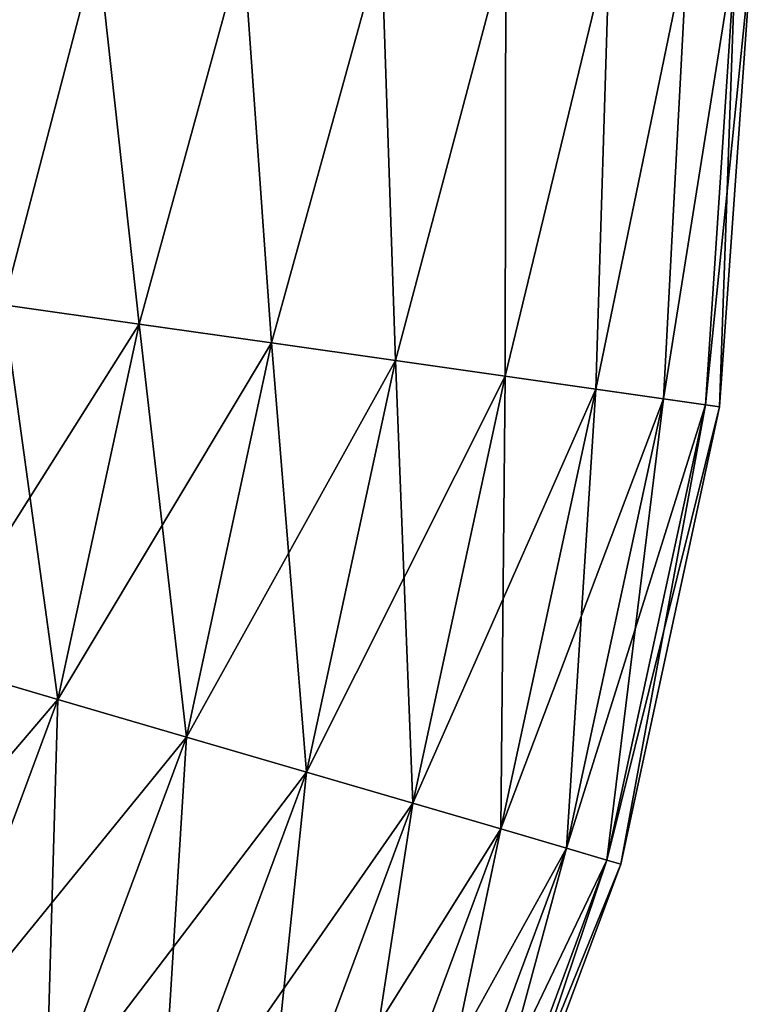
# Model space of a CAD drawing. Header units: inches. Extents: x -4.64 to 4.64, y -1.42 to 0.49.
# Tile 527 of 608: x 4.4304 to 4.4964, y -1.1024 to -1.0138. Entities that reach past the tile are written whole.
import ezdxf

# ---------------------------------------------------------------- set-up
doc = ezdxf.new("R2010")
doc.units = ezdxf.units.IN
doc.header["$LTSCALE"] = 65.185185
doc.header["$MEASUREMENT"] = 0
for name, color, linetype in [('334', 7, 'CONTINUOUS'), ('335', 7, 'CONTINUOUS'), ('56', 7, 'CONTINUOUS'), ('57', 7, 'CONTINUOUS')]:
    doc.layers.add(name, color=color, linetype=linetype)

msp = doc.modelspace()

# ---------------------------------------------------------------- linework, layer by layer
at = {"layer": '334', "color": 7, "linetype": 'CONTINUOUS', "true_color": 0xa2afbf}
for points in [[(4.437385, -1.007, -8.29721), (4.42892, -1.039416, -8.296887), (4.424256, -1.007, -8.295731), (4.437385, -1.007, -8.29721)], [(4.441131, -1.041156, -8.296887), (4.42892, -1.039416, -8.296887), (4.437385, -1.007, -8.29721), (4.441131, -1.041156, -8.296887)], [(4.450514, -1.007, -8.295731), (4.441131, -1.041156, -8.296887), (4.437385, -1.007, -8.29721), (4.450514, -1.007, -8.295731)], [(4.453076, -1.042858, -8.294322), (4.441131, -1.041156, -8.296887), (4.450514, -1.007, -8.295731), (4.453076, -1.042858, -8.294322)], [(4.462984, -1.007, -8.291367), (4.453076, -1.042858, -8.294322), (4.450514, -1.007, -8.295731), (4.462984, -1.007, -8.291367)], [(4.464231, -1.044447, -8.289305), (4.453076, -1.042858, -8.294322), (4.462984, -1.007, -8.291367), (4.464231, -1.044447, -8.289305)], [(4.474171, -1.007, -8.284338), (4.464231, -1.044447, -8.289305), (4.462984, -1.007, -8.291367), (4.474171, -1.007, -8.284338)], [(4.47411, -1.045854, -8.282056), (4.464231, -1.044447, -8.289305), (4.474171, -1.007, -8.284338), (4.47411, -1.045854, -8.282056)], [(4.482281, -1.047018, -8.272889), (4.47411, -1.045854, -8.282056), (4.483513, -1.007, -8.274996), (4.482281, -1.047018, -8.272889)], [(4.483513, -1.007, -8.274996), (4.47411, -1.045854, -8.282056), (4.474171, -1.007, -8.284338), (4.483513, -1.007, -8.274996)], [(4.488386, -1.047888, -8.262207), (4.482281, -1.047018, -8.272889), (4.490542, -1.007, -8.263809), (4.488386, -1.047888, -8.262207)], [(4.490542, -1.007, -8.263809), (4.482281, -1.047018, -8.272889), (4.483513, -1.007, -8.274996), (4.490542, -1.007, -8.263809)], [(4.49216, -1.048426, -8.250477), (4.488386, -1.047888, -8.262207), (4.494906, -1.007, -8.251339), (4.49216, -1.048426, -8.250477)], [(4.494906, -1.007, -8.251339), (4.488386, -1.047888, -8.262207), (4.490542, -1.007, -8.263809), (4.494906, -1.007, -8.251339)], [(4.493436, -1.048608, -8.23821), (4.49216, -1.048426, -8.250477), (4.496385, -1.007, -8.23821), (4.493436, -1.048608, -8.23821)], [(4.496385, -1.007, -8.23821), (4.49216, -1.048426, -8.250477), (4.494906, -1.007, -8.251339), (4.496385, -1.007, -8.23821)], [(4.441131, -1.041156, -8.296887), (4.421982, -1.071499, -8.296887), (4.42892, -1.039416, -8.296887), (4.441131, -1.041156, -8.296887)], [(4.43382, -1.074961, -8.296887), (4.421982, -1.071499, -8.296887), (4.441131, -1.041156, -8.296887), (4.43382, -1.074961, -8.296887)], [(4.453076, -1.042858, -8.294322), (4.43382, -1.074961, -8.296887), (4.441131, -1.041156, -8.296887), (4.453076, -1.042858, -8.294322)], [(4.4454, -1.078347, -8.294322), (4.43382, -1.074961, -8.296887), (4.453076, -1.042858, -8.294322), (4.4454, -1.078347, -8.294322)], [(4.464231, -1.044447, -8.289305), (4.4454, -1.078347, -8.294322), (4.453076, -1.042858, -8.294322), (4.464231, -1.044447, -8.289305)], [(4.456216, -1.081509, -8.289305), (4.4454, -1.078347, -8.294322), (4.464231, -1.044447, -8.289305), (4.456216, -1.081509, -8.289305)], [(4.47411, -1.045854, -8.282056), (4.456216, -1.081509, -8.289305), (4.464231, -1.044447, -8.289305), (4.47411, -1.045854, -8.282056)], [(4.465793, -1.084309, -8.282056), (4.456216, -1.081509, -8.289305), (4.47411, -1.045854, -8.282056), (4.465793, -1.084309, -8.282056)], [(4.482281, -1.047018, -8.272889), (4.465793, -1.084309, -8.282056), (4.47411, -1.045854, -8.282056), (4.482281, -1.047018, -8.272889)], [(4.473715, -1.086625, -8.272889), (4.465793, -1.084309, -8.282056), (4.482281, -1.047018, -8.272889), (4.473715, -1.086625, -8.272889)], [(4.488386, -1.047888, -8.262207), (4.473715, -1.086625, -8.272889), (4.482281, -1.047018, -8.272889), (4.488386, -1.047888, -8.262207)], [(4.479634, -1.088356, -8.262207), (4.473715, -1.086625, -8.272889), (4.488386, -1.047888, -8.262207), (4.479634, -1.088356, -8.262207)], [(4.49216, -1.048426, -8.250477), (4.479634, -1.088356, -8.262207), (4.488386, -1.047888, -8.262207), (4.49216, -1.048426, -8.250477)], [(4.483293, -1.089426, -8.250477), (4.479634, -1.088356, -8.262207), (4.49216, -1.048426, -8.250477), (4.483293, -1.089426, -8.250477)], [(4.493436, -1.048608, -8.23821), (4.483293, -1.089426, -8.250477), (4.49216, -1.048426, -8.250477), (4.493436, -1.048608, -8.23821)], [(4.48453, -1.089788, -8.23821), (4.483293, -1.089426, -8.250477), (4.493436, -1.048608, -8.23821), (4.48453, -1.089788, -8.23821)], [(4.43382, -1.074961, -8.296887), (4.410544, -1.102267, -8.296887), (4.421982, -1.071499, -8.296887), (4.43382, -1.074961, -8.296887)], [(4.421768, -1.10738, -8.296887), (4.410544, -1.102267, -8.296887), (4.43382, -1.074961, -8.296887), (4.421768, -1.10738, -8.296887)], [(4.4454, -1.078347, -8.294322), (4.421768, -1.10738, -8.296887), (4.43382, -1.074961, -8.296887), (4.4454, -1.078347, -8.294322)], [(4.432748, -1.112381, -8.294322), (4.421768, -1.10738, -8.296887), (4.4454, -1.078347, -8.294322), (4.432748, -1.112381, -8.294322)], [(4.456216, -1.081509, -8.289305), (4.432748, -1.112381, -8.294322), (4.4454, -1.078347, -8.294322), (4.456216, -1.081509, -8.289305)], [(4.443002, -1.117051, -8.289305), (4.432748, -1.112381, -8.294322), (4.456216, -1.081509, -8.289305), (4.443002, -1.117051, -8.289305)], [(4.465793, -1.084309, -8.282056), (4.443002, -1.117051, -8.289305), (4.456216, -1.081509, -8.289305), (4.465793, -1.084309, -8.282056)], [(4.452084, -1.121187, -8.282056), (4.443002, -1.117051, -8.289305), (4.465793, -1.084309, -8.282056), (4.452084, -1.121187, -8.282056)], [(4.473715, -1.086625, -8.272889), (4.452084, -1.121187, -8.282056), (4.465793, -1.084309, -8.282056), (4.473715, -1.086625, -8.272889)], [(4.459594, -1.124608, -8.272889), (4.452084, -1.121187, -8.282056), (4.473715, -1.086625, -8.272889), (4.459594, -1.124608, -8.272889)], [(4.479634, -1.088356, -8.262207), (4.459594, -1.124608, -8.272889), (4.473715, -1.086625, -8.272889), (4.479634, -1.088356, -8.262207)], [(4.465207, -1.127165, -8.262207), (4.459594, -1.124608, -8.272889), (4.479634, -1.088356, -8.262207), (4.465207, -1.127165, -8.262207)], [(4.483293, -1.089426, -8.250477), (4.465207, -1.127165, -8.262207), (4.479634, -1.088356, -8.262207), (4.483293, -1.089426, -8.250477)], [(4.468675, -1.128745, -8.250477), (4.465207, -1.127165, -8.262207), (4.483293, -1.089426, -8.250477), (4.468675, -1.128745, -8.250477)], [(4.48453, -1.089788, -8.23821), (4.468675, -1.128745, -8.250477), (4.483293, -1.089426, -8.250477), (4.48453, -1.089788, -8.23821)], [(4.469849, -1.129279, -8.23821), (4.468675, -1.128745, -8.250477), (4.48453, -1.089788, -8.23821), (4.469849, -1.129279, -8.23821)]]:
    msp.add_3dface(points, dxfattribs=at)
at = {"layer": '335', "color": 7, "linetype": 'CONTINUOUS', "true_color": 0xa2afbf}
for points in [[(4.424256, -1.007, -8.180689), (4.42892, -1.039416, -8.179533), (4.437385, -1.007, -8.17921), (4.424256, -1.007, -8.180689)], [(4.42892, -1.039416, -8.179533), (4.441131, -1.041156, -8.179533), (4.437385, -1.007, -8.17921), (4.42892, -1.039416, -8.179533)], [(4.437385, -1.007, -8.17921), (4.441131, -1.041156, -8.179533), (4.450514, -1.007, -8.180689), (4.437385, -1.007, -8.17921)], [(4.441131, -1.041156, -8.179533), (4.453076, -1.042858, -8.182098), (4.450514, -1.007, -8.180689), (4.441131, -1.041156, -8.179533)], [(4.450514, -1.007, -8.180689), (4.453076, -1.042858, -8.182098), (4.462984, -1.007, -8.185053), (4.450514, -1.007, -8.180689)], [(4.453076, -1.042858, -8.182098), (4.464231, -1.044447, -8.187115), (4.462984, -1.007, -8.185053), (4.453076, -1.042858, -8.182098)], [(4.462984, -1.007, -8.185053), (4.464231, -1.044447, -8.187115), (4.474171, -1.007, -8.192082), (4.462984, -1.007, -8.185053)], [(4.464231, -1.044447, -8.187115), (4.47411, -1.045854, -8.194364), (4.474171, -1.007, -8.192082), (4.464231, -1.044447, -8.187115)], [(4.47411, -1.045854, -8.194364), (4.482281, -1.047018, -8.203531), (4.483513, -1.007, -8.201424), (4.47411, -1.045854, -8.194364)], [(4.474171, -1.007, -8.192082), (4.47411, -1.045854, -8.194364), (4.483513, -1.007, -8.201424), (4.474171, -1.007, -8.192082)], [(4.482281, -1.047018, -8.203531), (4.488386, -1.047888, -8.214213), (4.490542, -1.007, -8.212611), (4.482281, -1.047018, -8.203531)], [(4.483513, -1.007, -8.201424), (4.482281, -1.047018, -8.203531), (4.490542, -1.007, -8.212611), (4.483513, -1.007, -8.201424)], [(4.488386, -1.047888, -8.214213), (4.49216, -1.048426, -8.225943), (4.494906, -1.007, -8.225081), (4.488386, -1.047888, -8.214213)], [(4.490542, -1.007, -8.212611), (4.488386, -1.047888, -8.214213), (4.494906, -1.007, -8.225081), (4.490542, -1.007, -8.212611)], [(4.49216, -1.048426, -8.225943), (4.493436, -1.048608, -8.23821), (4.494906, -1.007, -8.225081), (4.49216, -1.048426, -8.225943)], [(4.493436, -1.048608, -8.23821), (4.496385, -1.007, -8.23821), (4.494906, -1.007, -8.225081), (4.493436, -1.048608, -8.23821)], [(4.421982, -1.071499, -8.179533), (4.43382, -1.074961, -8.179533), (4.42892, -1.039416, -8.179533), (4.421982, -1.071499, -8.179533)], [(4.42892, -1.039416, -8.179533), (4.43382, -1.074961, -8.179533), (4.441131, -1.041156, -8.179533), (4.42892, -1.039416, -8.179533)], [(4.43382, -1.074961, -8.179533), (4.4454, -1.078347, -8.182098), (4.441131, -1.041156, -8.179533), (4.43382, -1.074961, -8.179533)], [(4.441131, -1.041156, -8.179533), (4.4454, -1.078347, -8.182098), (4.453076, -1.042858, -8.182098), (4.441131, -1.041156, -8.179533)], [(4.4454, -1.078347, -8.182098), (4.456216, -1.081509, -8.187115), (4.453076, -1.042858, -8.182098), (4.4454, -1.078347, -8.182098)], [(4.453076, -1.042858, -8.182098), (4.456216, -1.081509, -8.187115), (4.464231, -1.044447, -8.187115), (4.453076, -1.042858, -8.182098)], [(4.456216, -1.081509, -8.187115), (4.465793, -1.084309, -8.194364), (4.464231, -1.044447, -8.187115), (4.456216, -1.081509, -8.187115)], [(4.464231, -1.044447, -8.187115), (4.465793, -1.084309, -8.194364), (4.47411, -1.045854, -8.194364), (4.464231, -1.044447, -8.187115)], [(4.465793, -1.084309, -8.194364), (4.473715, -1.086625, -8.203531), (4.47411, -1.045854, -8.194364), (4.465793, -1.084309, -8.194364)], [(4.47411, -1.045854, -8.194364), (4.473715, -1.086625, -8.203531), (4.482281, -1.047018, -8.203531), (4.47411, -1.045854, -8.194364)], [(4.473715, -1.086625, -8.203531), (4.479634, -1.088356, -8.214213), (4.482281, -1.047018, -8.203531), (4.473715, -1.086625, -8.203531)], [(4.482281, -1.047018, -8.203531), (4.479634, -1.088356, -8.214213), (4.488386, -1.047888, -8.214213), (4.482281, -1.047018, -8.203531)], [(4.479634, -1.088356, -8.214213), (4.483293, -1.089426, -8.225943), (4.488386, -1.047888, -8.214213), (4.479634, -1.088356, -8.214213)], [(4.488386, -1.047888, -8.214213), (4.483293, -1.089426, -8.225943), (4.49216, -1.048426, -8.225943), (4.488386, -1.047888, -8.214213)], [(4.483293, -1.089426, -8.225943), (4.48453, -1.089788, -8.23821), (4.49216, -1.048426, -8.225943), (4.483293, -1.089426, -8.225943)], [(4.48453, -1.089788, -8.23821), (4.493436, -1.048608, -8.23821), (4.49216, -1.048426, -8.225943), (4.48453, -1.089788, -8.23821)], [(4.421982, -1.071499, -8.179533), (4.421768, -1.10738, -8.179533), (4.43382, -1.074961, -8.179533), (4.421982, -1.071499, -8.179533)], [(4.421768, -1.10738, -8.179533), (4.432748, -1.112381, -8.182098), (4.43382, -1.074961, -8.179533), (4.421768, -1.10738, -8.179533)], [(4.43382, -1.074961, -8.179533), (4.432748, -1.112381, -8.182098), (4.4454, -1.078347, -8.182098), (4.43382, -1.074961, -8.179533)], [(4.432748, -1.112381, -8.182098), (4.443002, -1.117051, -8.187115), (4.4454, -1.078347, -8.182098), (4.432748, -1.112381, -8.182098)], [(4.4454, -1.078347, -8.182098), (4.443002, -1.117051, -8.187115), (4.456216, -1.081509, -8.187115), (4.4454, -1.078347, -8.182098)], [(4.443002, -1.117051, -8.187115), (4.452084, -1.121187, -8.194364), (4.456216, -1.081509, -8.187115), (4.443002, -1.117051, -8.187115)], [(4.456216, -1.081509, -8.187115), (4.452084, -1.121187, -8.194364), (4.465793, -1.084309, -8.194364), (4.456216, -1.081509, -8.187115)], [(4.452084, -1.121187, -8.194364), (4.459594, -1.124608, -8.203531), (4.465793, -1.084309, -8.194364), (4.452084, -1.121187, -8.194364)], [(4.465793, -1.084309, -8.194364), (4.459594, -1.124608, -8.203531), (4.473715, -1.086625, -8.203531), (4.465793, -1.084309, -8.194364)], [(4.459594, -1.124608, -8.203531), (4.465207, -1.127165, -8.214213), (4.473715, -1.086625, -8.203531), (4.459594, -1.124608, -8.203531)], [(4.473715, -1.086625, -8.203531), (4.465207, -1.127165, -8.214213), (4.479634, -1.088356, -8.214213), (4.473715, -1.086625, -8.203531)], [(4.465207, -1.127165, -8.214213), (4.468675, -1.128745, -8.225943), (4.479634, -1.088356, -8.214213), (4.465207, -1.127165, -8.214213)], [(4.479634, -1.088356, -8.214213), (4.468675, -1.128745, -8.225943), (4.483293, -1.089426, -8.225943), (4.479634, -1.088356, -8.214213)], [(4.468675, -1.128745, -8.225943), (4.469849, -1.129279, -8.23821), (4.483293, -1.089426, -8.225943), (4.468675, -1.128745, -8.225943)], [(4.469849, -1.129279, -8.23821), (4.48453, -1.089788, -8.23821), (4.483293, -1.089426, -8.225943), (4.469849, -1.129279, -8.23821)]]:
    msp.add_3dface(points, dxfattribs=at)
at = {"layer": '56', "color": 7, "linetype": 'CONTINUOUS', "true_color": 0xa2afbf}
for points in [[(4.424256, -1.007, 8.295731), (4.42892, -1.039416, 8.296887), (4.437385, -1.007, 8.29721), (4.424256, -1.007, 8.295731)], [(4.42892, -1.039416, 8.296887), (4.441131, -1.041156, 8.296887), (4.437385, -1.007, 8.29721), (4.42892, -1.039416, 8.296887)], [(4.437385, -1.007, 8.29721), (4.441131, -1.041156, 8.296887), (4.450514, -1.007, 8.295731), (4.437385, -1.007, 8.29721)], [(4.441131, -1.041156, 8.296887), (4.453076, -1.042858, 8.294322), (4.450514, -1.007, 8.295731), (4.441131, -1.041156, 8.296887)], [(4.450514, -1.007, 8.295731), (4.453076, -1.042858, 8.294322), (4.462984, -1.007, 8.291367), (4.450514, -1.007, 8.295731)], [(4.453076, -1.042858, 8.294322), (4.464231, -1.044447, 8.289305), (4.462984, -1.007, 8.291367), (4.453076, -1.042858, 8.294322)], [(4.462984, -1.007, 8.291367), (4.464231, -1.044447, 8.289305), (4.474171, -1.007, 8.284338), (4.462984, -1.007, 8.291367)], [(4.464231, -1.044447, 8.289305), (4.47411, -1.045854, 8.282056), (4.474171, -1.007, 8.284338), (4.464231, -1.044447, 8.289305)], [(4.47411, -1.045854, 8.282056), (4.482281, -1.047018, 8.272889), (4.483513, -1.007, 8.274996), (4.47411, -1.045854, 8.282056)], [(4.474171, -1.007, 8.284338), (4.47411, -1.045854, 8.282056), (4.483513, -1.007, 8.274996), (4.474171, -1.007, 8.284338)], [(4.482281, -1.047018, 8.272889), (4.488386, -1.047888, 8.262207), (4.490542, -1.007, 8.263809), (4.482281, -1.047018, 8.272889)], [(4.483513, -1.007, 8.274996), (4.482281, -1.047018, 8.272889), (4.490542, -1.007, 8.263809), (4.483513, -1.007, 8.274996)], [(4.488386, -1.047888, 8.262207), (4.49216, -1.048426, 8.250477), (4.494906, -1.007, 8.251339), (4.488386, -1.047888, 8.262207)], [(4.490542, -1.007, 8.263809), (4.488386, -1.047888, 8.262207), (4.494906, -1.007, 8.251339), (4.490542, -1.007, 8.263809)], [(4.49216, -1.048426, 8.250477), (4.493436, -1.048608, 8.23821), (4.494906, -1.007, 8.251339), (4.49216, -1.048426, 8.250477)], [(4.494906, -1.007, 8.251339), (4.493436, -1.048608, 8.23821), (4.496385, -1.007, 8.23821), (4.494906, -1.007, 8.251339)], [(4.421982, -1.071499, 8.296887), (4.43382, -1.074961, 8.296887), (4.42892, -1.039416, 8.296887), (4.421982, -1.071499, 8.296887)], [(4.42892, -1.039416, 8.296887), (4.43382, -1.074961, 8.296887), (4.441131, -1.041156, 8.296887), (4.42892, -1.039416, 8.296887)], [(4.43382, -1.074961, 8.296887), (4.4454, -1.078347, 8.294322), (4.441131, -1.041156, 8.296887), (4.43382, -1.074961, 8.296887)], [(4.441131, -1.041156, 8.296887), (4.4454, -1.078347, 8.294322), (4.453076, -1.042858, 8.294322), (4.441131, -1.041156, 8.296887)], [(4.4454, -1.078347, 8.294322), (4.456216, -1.081509, 8.289305), (4.453076, -1.042858, 8.294322), (4.4454, -1.078347, 8.294322)], [(4.453076, -1.042858, 8.294322), (4.456216, -1.081509, 8.289305), (4.464231, -1.044447, 8.289305), (4.453076, -1.042858, 8.294322)], [(4.456216, -1.081509, 8.289305), (4.465793, -1.084309, 8.282056), (4.464231, -1.044447, 8.289305), (4.456216, -1.081509, 8.289305)], [(4.464231, -1.044447, 8.289305), (4.465793, -1.084309, 8.282056), (4.47411, -1.045854, 8.282056), (4.464231, -1.044447, 8.289305)], [(4.465793, -1.084309, 8.282056), (4.473715, -1.086625, 8.272889), (4.47411, -1.045854, 8.282056), (4.465793, -1.084309, 8.282056)], [(4.47411, -1.045854, 8.282056), (4.473715, -1.086625, 8.272889), (4.482281, -1.047018, 8.272889), (4.47411, -1.045854, 8.282056)], [(4.473715, -1.086625, 8.272889), (4.479634, -1.088356, 8.262207), (4.482281, -1.047018, 8.272889), (4.473715, -1.086625, 8.272889)], [(4.482281, -1.047018, 8.272889), (4.479634, -1.088356, 8.262207), (4.488386, -1.047888, 8.262207), (4.482281, -1.047018, 8.272889)], [(4.479634, -1.088356, 8.262207), (4.483293, -1.089426, 8.250477), (4.488386, -1.047888, 8.262207), (4.479634, -1.088356, 8.262207)], [(4.488386, -1.047888, 8.262207), (4.483293, -1.089426, 8.250477), (4.49216, -1.048426, 8.250477), (4.488386, -1.047888, 8.262207)], [(4.483293, -1.089426, 8.250477), (4.48453, -1.089788, 8.23821), (4.49216, -1.048426, 8.250477), (4.483293, -1.089426, 8.250477)], [(4.49216, -1.048426, 8.250477), (4.48453, -1.089788, 8.23821), (4.493436, -1.048608, 8.23821), (4.49216, -1.048426, 8.250477)], [(4.421982, -1.071499, 8.296887), (4.421768, -1.10738, 8.296887), (4.43382, -1.074961, 8.296887), (4.421982, -1.071499, 8.296887)], [(4.421768, -1.10738, 8.296887), (4.432748, -1.112381, 8.294322), (4.43382, -1.074961, 8.296887), (4.421768, -1.10738, 8.296887)], [(4.43382, -1.074961, 8.296887), (4.432748, -1.112381, 8.294322), (4.4454, -1.078347, 8.294322), (4.43382, -1.074961, 8.296887)], [(4.432748, -1.112381, 8.294322), (4.443002, -1.117051, 8.289305), (4.4454, -1.078347, 8.294322), (4.432748, -1.112381, 8.294322)], [(4.4454, -1.078347, 8.294322), (4.443002, -1.117051, 8.289305), (4.456216, -1.081509, 8.289305), (4.4454, -1.078347, 8.294322)], [(4.443002, -1.117051, 8.289305), (4.452084, -1.121187, 8.282056), (4.456216, -1.081509, 8.289305), (4.443002, -1.117051, 8.289305)], [(4.456216, -1.081509, 8.289305), (4.452084, -1.121187, 8.282056), (4.465793, -1.084309, 8.282056), (4.456216, -1.081509, 8.289305)], [(4.452084, -1.121187, 8.282056), (4.459594, -1.124608, 8.272889), (4.465793, -1.084309, 8.282056), (4.452084, -1.121187, 8.282056)], [(4.465793, -1.084309, 8.282056), (4.459594, -1.124608, 8.272889), (4.473715, -1.086625, 8.272889), (4.465793, -1.084309, 8.282056)], [(4.459594, -1.124608, 8.272889), (4.465207, -1.127165, 8.262207), (4.473715, -1.086625, 8.272889), (4.459594, -1.124608, 8.272889)], [(4.473715, -1.086625, 8.272889), (4.465207, -1.127165, 8.262207), (4.479634, -1.088356, 8.262207), (4.473715, -1.086625, 8.272889)], [(4.465207, -1.127165, 8.262207), (4.468675, -1.128745, 8.250477), (4.479634, -1.088356, 8.262207), (4.465207, -1.127165, 8.262207)], [(4.479634, -1.088356, 8.262207), (4.468675, -1.128745, 8.250477), (4.483293, -1.089426, 8.250477), (4.479634, -1.088356, 8.262207)], [(4.468675, -1.128745, 8.250477), (4.469849, -1.129279, 8.23821), (4.483293, -1.089426, 8.250477), (4.468675, -1.128745, 8.250477)], [(4.483293, -1.089426, 8.250477), (4.469849, -1.129279, 8.23821), (4.48453, -1.089788, 8.23821), (4.483293, -1.089426, 8.250477)]]:
    msp.add_3dface(points, dxfattribs=at)
at = {"layer": '57', "color": 7, "linetype": 'CONTINUOUS', "true_color": 0xa2afbf}
for points in [[(4.437385, -1.007, 8.17921), (4.42892, -1.039416, 8.179533), (4.424256, -1.007, 8.180689), (4.437385, -1.007, 8.17921)], [(4.441131, -1.041156, 8.179533), (4.42892, -1.039416, 8.179533), (4.437385, -1.007, 8.17921), (4.441131, -1.041156, 8.179533)], [(4.450514, -1.007, 8.180689), (4.441131, -1.041156, 8.179533), (4.437385, -1.007, 8.17921), (4.450514, -1.007, 8.180689)], [(4.453076, -1.042858, 8.182098), (4.441131, -1.041156, 8.179533), (4.450514, -1.007, 8.180689), (4.453076, -1.042858, 8.182098)], [(4.462984, -1.007, 8.185053), (4.453076, -1.042858, 8.182098), (4.450514, -1.007, 8.180689), (4.462984, -1.007, 8.185053)], [(4.464231, -1.044447, 8.187115), (4.453076, -1.042858, 8.182098), (4.462984, -1.007, 8.185053), (4.464231, -1.044447, 8.187115)], [(4.474171, -1.007, 8.192082), (4.464231, -1.044447, 8.187115), (4.462984, -1.007, 8.185053), (4.474171, -1.007, 8.192082)], [(4.47411, -1.045854, 8.194364), (4.464231, -1.044447, 8.187115), (4.474171, -1.007, 8.192082), (4.47411, -1.045854, 8.194364)], [(4.482281, -1.047018, 8.203531), (4.47411, -1.045854, 8.194364), (4.483513, -1.007, 8.201424), (4.482281, -1.047018, 8.203531)], [(4.483513, -1.007, 8.201424), (4.47411, -1.045854, 8.194364), (4.474171, -1.007, 8.192082), (4.483513, -1.007, 8.201424)], [(4.488386, -1.047888, 8.214213), (4.482281, -1.047018, 8.203531), (4.490542, -1.007, 8.212611), (4.488386, -1.047888, 8.214213)], [(4.490542, -1.007, 8.212611), (4.482281, -1.047018, 8.203531), (4.483513, -1.007, 8.201424), (4.490542, -1.007, 8.212611)], [(4.49216, -1.048426, 8.225943), (4.488386, -1.047888, 8.214213), (4.494906, -1.007, 8.225081), (4.49216, -1.048426, 8.225943)], [(4.494906, -1.007, 8.225081), (4.488386, -1.047888, 8.214213), (4.490542, -1.007, 8.212611), (4.494906, -1.007, 8.225081)], [(4.496385, -1.007, 8.23821), (4.493436, -1.048608, 8.23821), (4.49216, -1.048426, 8.225943), (4.496385, -1.007, 8.23821)], [(4.496385, -1.007, 8.23821), (4.49216, -1.048426, 8.225943), (4.494906, -1.007, 8.225081), (4.496385, -1.007, 8.23821)], [(4.441131, -1.041156, 8.179533), (4.421982, -1.071499, 8.179533), (4.42892, -1.039416, 8.179533), (4.441131, -1.041156, 8.179533)], [(4.43382, -1.074961, 8.179533), (4.421982, -1.071499, 8.179533), (4.441131, -1.041156, 8.179533), (4.43382, -1.074961, 8.179533)], [(4.453076, -1.042858, 8.182098), (4.43382, -1.074961, 8.179533), (4.441131, -1.041156, 8.179533), (4.453076, -1.042858, 8.182098)], [(4.4454, -1.078347, 8.182098), (4.43382, -1.074961, 8.179533), (4.453076, -1.042858, 8.182098), (4.4454, -1.078347, 8.182098)], [(4.464231, -1.044447, 8.187115), (4.4454, -1.078347, 8.182098), (4.453076, -1.042858, 8.182098), (4.464231, -1.044447, 8.187115)], [(4.456216, -1.081509, 8.187115), (4.4454, -1.078347, 8.182098), (4.464231, -1.044447, 8.187115), (4.456216, -1.081509, 8.187115)], [(4.47411, -1.045854, 8.194364), (4.456216, -1.081509, 8.187115), (4.464231, -1.044447, 8.187115), (4.47411, -1.045854, 8.194364)], [(4.465793, -1.084309, 8.194364), (4.456216, -1.081509, 8.187115), (4.47411, -1.045854, 8.194364), (4.465793, -1.084309, 8.194364)], [(4.482281, -1.047018, 8.203531), (4.465793, -1.084309, 8.194364), (4.47411, -1.045854, 8.194364), (4.482281, -1.047018, 8.203531)], [(4.473715, -1.086625, 8.203531), (4.465793, -1.084309, 8.194364), (4.482281, -1.047018, 8.203531), (4.473715, -1.086625, 8.203531)], [(4.488386, -1.047888, 8.214213), (4.473715, -1.086625, 8.203531), (4.482281, -1.047018, 8.203531), (4.488386, -1.047888, 8.214213)], [(4.479634, -1.088356, 8.214213), (4.473715, -1.086625, 8.203531), (4.488386, -1.047888, 8.214213), (4.479634, -1.088356, 8.214213)], [(4.49216, -1.048426, 8.225943), (4.479634, -1.088356, 8.214213), (4.488386, -1.047888, 8.214213), (4.49216, -1.048426, 8.225943)], [(4.483293, -1.089426, 8.225943), (4.479634, -1.088356, 8.214213), (4.49216, -1.048426, 8.225943), (4.483293, -1.089426, 8.225943)], [(4.493436, -1.048608, 8.23821), (4.483293, -1.089426, 8.225943), (4.49216, -1.048426, 8.225943), (4.493436, -1.048608, 8.23821)], [(4.493436, -1.048608, 8.23821), (4.48453, -1.089788, 8.23821), (4.483293, -1.089426, 8.225943), (4.493436, -1.048608, 8.23821)], [(4.43382, -1.074961, 8.179533), (4.410544, -1.102267, 8.179533), (4.421982, -1.071499, 8.179533), (4.43382, -1.074961, 8.179533)], [(4.421768, -1.10738, 8.179533), (4.410544, -1.102267, 8.179533), (4.43382, -1.074961, 8.179533), (4.421768, -1.10738, 8.179533)], [(4.4454, -1.078347, 8.182098), (4.421768, -1.10738, 8.179533), (4.43382, -1.074961, 8.179533), (4.4454, -1.078347, 8.182098)], [(4.432748, -1.112381, 8.182098), (4.421768, -1.10738, 8.179533), (4.4454, -1.078347, 8.182098), (4.432748, -1.112381, 8.182098)], [(4.456216, -1.081509, 8.187115), (4.432748, -1.112381, 8.182098), (4.4454, -1.078347, 8.182098), (4.456216, -1.081509, 8.187115)], [(4.443002, -1.117051, 8.187115), (4.432748, -1.112381, 8.182098), (4.456216, -1.081509, 8.187115), (4.443002, -1.117051, 8.187115)], [(4.465793, -1.084309, 8.194364), (4.443002, -1.117051, 8.187115), (4.456216, -1.081509, 8.187115), (4.465793, -1.084309, 8.194364)], [(4.452084, -1.121187, 8.194364), (4.443002, -1.117051, 8.187115), (4.465793, -1.084309, 8.194364), (4.452084, -1.121187, 8.194364)], [(4.473715, -1.086625, 8.203531), (4.452084, -1.121187, 8.194364), (4.465793, -1.084309, 8.194364), (4.473715, -1.086625, 8.203531)], [(4.459594, -1.124608, 8.203531), (4.452084, -1.121187, 8.194364), (4.473715, -1.086625, 8.203531), (4.459594, -1.124608, 8.203531)], [(4.479634, -1.088356, 8.214213), (4.459594, -1.124608, 8.203531), (4.473715, -1.086625, 8.203531), (4.479634, -1.088356, 8.214213)], [(4.465207, -1.127165, 8.214213), (4.459594, -1.124608, 8.203531), (4.479634, -1.088356, 8.214213), (4.465207, -1.127165, 8.214213)], [(4.483293, -1.089426, 8.225943), (4.465207, -1.127165, 8.214213), (4.479634, -1.088356, 8.214213), (4.483293, -1.089426, 8.225943)], [(4.468675, -1.128745, 8.225943), (4.465207, -1.127165, 8.214213), (4.483293, -1.089426, 8.225943), (4.468675, -1.128745, 8.225943)], [(4.48453, -1.089788, 8.23821), (4.468675, -1.128745, 8.225943), (4.483293, -1.089426, 8.225943), (4.48453, -1.089788, 8.23821)], [(4.48453, -1.089788, 8.23821), (4.469849, -1.129279, 8.23821), (4.468675, -1.128745, 8.225943), (4.48453, -1.089788, 8.23821)]]:
    msp.add_3dface(points, dxfattribs=at)

doc.saveas('drawing.dxf')
